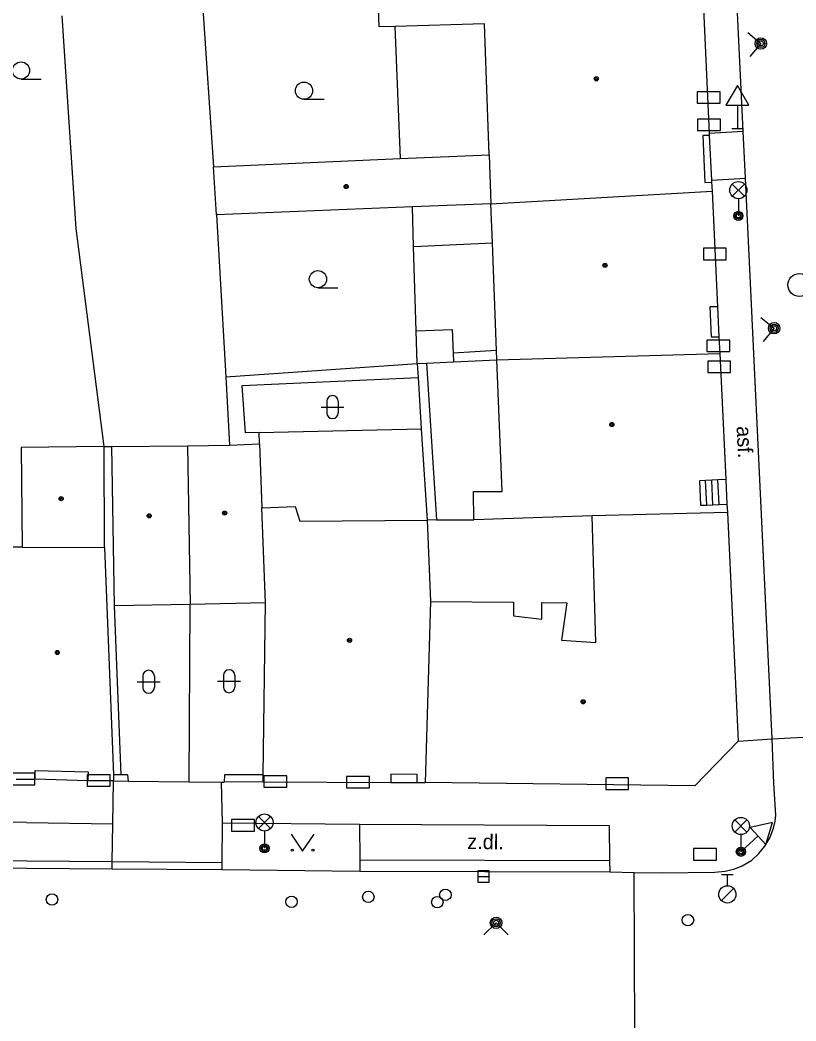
# Model space of a CAD drawing. Extents: x -596229 to -595156, y -1161237 to -1159376.
# Drawn here: x -595248.83 to -595214.98, y -1161196.89 to -1161153.24 of the extents above; entities that cross this region are included whole.
import ezdxf

# ---------------------------------------------------------------- set-up
doc = ezdxf.new("R2010")
doc.units = 0
for name, color, linetype in [('DOP - kresba z DSPS bez souradnic', 7, 'Continuous'), ('DOP - rozhrani ploch obecne', 7, 'Continuous'), ('Level 24', 7, 'Continuous'), ('Level 27', 7, 'Continuous'), ('Level 28', 7, 'Continuous'), ('Level 31', 7, 'Continuous'), ('Level 33', 7, 'Continuous'), ('Level 34', 7, 'Continuous'), ('Level 36', 7, 'Continuous'), ('Level 39', 7, 'Continuous'), ('Specificka linie pasportu komunikaci', 7, 'Continuous'), ('TM - budovy zdene_ betonove - NP', 7, 'Continuous'), ('TM - budovy zdene_ betonove - VP', 7, 'Continuous'), ('TM - chodniky - VP', 7, 'Continuous'), ('TM - komunikace - VP', 7, 'Continuous'), ('TM - plot zdeny_ ohradni zed - VP', 7, 'Continuous'), ('TM - podezdivka plotu - VP', 7, 'Continuous'), ('TM - popis povrchu', 7, 'Continuous'), ('TM - rozhrani mezi zpev. plochami mezi sebou - VP', 7, 'Continuous'), ('TM - rozhrani ploch obecne - VP', 7, 'Continuous'), ('TM - schody - NP', 7, 'Continuous'), ('TM - vjezd na pozemek', 7, 'Continuous')]:
    doc.layers.add(name, color=color, linetype=linetype)

msp = doc.modelspace()

# ---------------------------------------------------------------- linework, layer by layer
at = {"layer": 'DOP - kresba z DSPS bez souradnic'}
for points in [[(-595231.66, -1161163.11), (-595228.22, -1161162.96)], [(-595231.54, -1161166.79), (-595229.97, -1161166.74)], [(-595229.97, -1161166.74), (-595229.93, -1161167.77)], [(-595228.04, -1161167.65), (-595229.93, -1161167.77)], [(-595229.93, -1161167.77), (-595229.91, -1161168.14)], [(-595231.5, -1161168.22), (-595231.46, -1161168.83)], [(-595231.1, -1161168.2), (-595230.66, -1161175.04)], [(-595239.13, -1161169.17), (-595231.46, -1161168.83)], [(-595238.99, -1161171.24), (-595239.13, -1161169.17)], [(-595231.46, -1161168.83), (-595231.32, -1161171.07)], [(-595238.4, -1161171.23), (-595238.99, -1161171.24)]]:
    msp.add_lwpolyline(points, dxfattribs=at)
at = {"layer": 'DOP - rozhrani ploch obecne'}
for points in [[(-595240.86, -1161152.54), (-595240.38, -1161159.64)], [(-595245.15, -1161171.84), (-595246.38, -1161162.33), (-595246.98, -1161153.05)], [(-595232.48, -1161153.52), (-595232.24, -1161159.28)], [(-595240.26, -1161161.73), (-595239.85, -1161168.8)], [(-595231.66, -1161163.11), (-595231.71, -1161161.39)], [(-595231.54, -1161166.79), (-595231.66, -1161163.11)], [(-595231.5, -1161168.22), (-595231.54, -1161166.79)], [(-595239.85, -1161168.8), (-595231.5, -1161168.22)], [(-595231.5, -1161168.22), (-595231.1, -1161168.2)], [(-595231.1, -1161168.2), (-595229.91, -1161168.14)], [(-595229.91, -1161168.14), (-595228.02, -1161168.06)], [(-595239.85, -1161168.8), (-595239.68, -1161171.78)], [(-595238.4, -1161171.23), (-595231.32, -1161171.07)], [(-595238.38, -1161171.72), (-595238.4, -1161171.23)], [(-595231.32, -1161171.07), (-595231.06, -1161175.05)], [(-595245.15, -1161171.84), (-595244.82, -1161171.84)], [(-595230.66, -1161175.04), (-595231.06, -1161175.05)], [(-595230.66, -1161175.04), (-595229.03, -1161175.03)]]:
    msp.add_lwpolyline(points, dxfattribs=at)
at = {"layer": 'Level 24'}
for points in [[(-595219.288, -1161156.869), (-595218.288, -1161156.869), (-595218.288, -1161156.369), (-595219.288, -1161156.369)], [(-595219.277, -1161158.058), (-595218.277, -1161158.058), (-595218.277, -1161157.558), (-595219.277, -1161157.558)], [(-595219.018, -1161163.689), (-595218.018, -1161163.689), (-595218.018, -1161163.189), (-595219.018, -1161163.189)], [(-595218.867, -1161167.698), (-595217.867, -1161167.698), (-595217.867, -1161167.198), (-595218.867, -1161167.198)], [(-595218.828, -1161168.609), (-595217.828, -1161168.609), (-595217.828, -1161168.109), (-595218.828, -1161168.109)], [(-595249.177, -1161186.588), (-595248.177, -1161186.588), (-595248.177, -1161186.088), (-595249.177, -1161186.088)], [(-595245.898, -1161186.649), (-595244.898, -1161186.649), (-595244.898, -1161186.149), (-595245.898, -1161186.149)], [(-595238.187, -1161186.698), (-595237.187, -1161186.698), (-595237.187, -1161186.198), (-595238.187, -1161186.198)], [(-595234.578, -1161186.729), (-595233.578, -1161186.729), (-595233.578, -1161186.229), (-595234.578, -1161186.229)], [(-595223.278, -1161186.789), (-595222.278, -1161186.789), (-595222.278, -1161186.289), (-595223.278, -1161186.289)], [(-595239.597, -1161188.608), (-595238.597, -1161188.608), (-595238.597, -1161188.108), (-595239.597, -1161188.108)], [(-595219.45, -1161189.87), (-595218.45, -1161189.87), (-595218.45, -1161189.37), (-595219.45, -1161189.37)]]:
    msp.add_lwpolyline(points, close=True, dxfattribs=at)
at = {"layer": 'Level 27'}
msp.add_line((-595228.86, -1161190.59), (-595228.36, -1161190.59), dxfattribs=at)
msp.add_lwpolyline([(-595228.86, -1161190.84), (-595228.36, -1161190.84), (-595228.36, -1161190.34), (-595228.86, -1161190.34)], close=True, dxfattribs=at)
msp.add_circle((-595214.83, -1161164.79), 0.5, dxfattribs=at)
at = {"layer": 'Level 28'}
for p, q in [((-595218.22, -1161190.495), (-595217.72, -1161190.495)), ((-595217.97, -1161190.995), (-595217.97, -1161190.495)), ((-595218.228, -1161191.642), (-595217.698, -1161191.112))]:
    msp.add_line(p, q, dxfattribs=at)
for centre, radius in [((-595217.97, -1161191.37), 0.375), ((-595247.43, -1161191.59), 0.25), ((-595236.98, -1161191.69), 0.25), ((-595233.63, -1161191.48), 0.25), ((-595230.27, -1161191.39), 0.25), ((-595230.62, -1161191.71), 0.25)]:
    msp.add_circle(centre, radius, dxfattribs=at)
at = {"layer": 'Level 31'}
for points in [[(-595217.082, -1161153.775), (-595216.51, -1161154.26), (-595216.995, -1161154.832)], [(-595216.51, -1161166.205), (-595215.93, -1161166.68), (-595216.405, -1161167.26)], [(-595228.59, -1161193.14), (-595228.06, -1161192.61), (-595227.53, -1161193.14)]]:
    msp.add_lwpolyline(points, dxfattribs=at)
for centre, radius in [((-595216.51, -1161154.26), 0.25), ((-595216.51, -1161154.26), 0.18), ((-595216.51, -1161154.26), 0.11), ((-595215.93, -1161166.68), 0.25), ((-595215.93, -1161166.68), 0.18), ((-595215.93, -1161166.68), 0.11), ((-595219.69, -1161192.49), 0.25), ((-595228.06, -1161192.61), 0.25), ((-595228.06, -1161192.61), 0.18), ((-595228.06, -1161192.61), 0.11)]:
    msp.add_circle(centre, radius, dxfattribs=at)
at = {"layer": 'Level 33'}
for p, q in [((-595217.755, -1161160.92), (-595217.225, -1161160.39)), ((-595217.755, -1161160.39), (-595217.225, -1161160.92)), ((-595217.49, -1161161.03), (-595217.49, -1161161.78)), ((-595238.425, -1161188.5), (-595237.895, -1161187.97)), ((-595238.425, -1161187.97), (-595237.895, -1161188.5)), ((-595217.645, -1161188.65), (-595217.115, -1161188.12)), ((-595217.645, -1161188.12), (-595217.115, -1161188.65)), ((-595238.16, -1161188.61), (-595238.16, -1161189.36)), ((-595217.38, -1161188.76), (-595217.38, -1161189.51))]:
    msp.add_line(p, q, dxfattribs=at)
for centre, radius in [((-595217.49, -1161160.655), 0.375), ((-595217.49, -1161161.78), 0.2), ((-595217.49, -1161161.78), 0.145), ((-595217.49, -1161161.78), 0.0876), ((-595238.16, -1161188.235), 0.375), ((-595217.38, -1161188.385), 0.375), ((-595238.16, -1161189.36), 0.2), ((-595238.16, -1161189.36), 0.145), ((-595238.16, -1161189.36), 0.0876), ((-595217.38, -1161189.51), 0.2), ((-595217.38, -1161189.51), 0.145), ((-595217.38, -1161189.51), 0.0876)]:
    msp.add_circle(centre, radius, dxfattribs=at)
at = {"layer": 'Level 34'}
for p, q in [((-595217.53, -1161156.952), (-595217.53, -1161157.97)), ((-595217.78, -1161157.97), (-595217.28, -1161157.97)), ((-595216.632, -1161188.819), (-595217.38, -1161189.51))]:
    msp.add_line(p, q, dxfattribs=at)
for points in [[(-595218.03, -1161156.952), (-595217.03, -1161156.952), (-595217.53, -1161156.086)], [(-595216.971, -1161188.452), (-595216.293, -1161189.187), (-595215.996, -1161188.232)]]:
    msp.add_lwpolyline(points, close=True, dxfattribs=at)
at = {"layer": 'Level 36'}
for p, q in [((-595248.78, -1161155.815), (-595247.905, -1161155.815)), ((-595236.44, -1161156.695), (-595235.565, -1161156.695)), ((-595235.83, -1161164.915), (-595234.955, -1161164.915)), ((-595235.446, -1161169.866), (-595235.446, -1161170.366)), ((-595234.946, -1161169.866), (-595234.946, -1161170.366)), ((-595235.696, -1161170.116), (-595234.696, -1161170.116)), ((-595239.956, -1161181.826), (-595239.956, -1161182.326)), ((-595239.456, -1161181.826), (-595239.456, -1161182.326)), ((-595243.716, -1161182.096), (-595242.716, -1161182.096)), ((-595243.466, -1161181.846), (-595243.466, -1161182.346)), ((-595242.966, -1161181.846), (-595242.966, -1161182.346)), ((-595240.206, -1161182.076), (-595239.206, -1161182.076))]:
    msp.add_line(p, q, dxfattribs=at)
msp.add_lwpolyline([(-595237, -1161188.74), (-595236.5, -1161189.49), (-595236, -1161188.74)], dxfattribs=at)
for centre, radius in [((-595248.78, -1161155.44), 0.375), ((-595236.44, -1161156.32), 0.375), ((-595235.83, -1161164.54), 0.375), ((-595236.95, -1161189.44), 0.05), ((-595236.051, -1161189.44), 0.05)]:
    msp.add_circle(centre, radius, dxfattribs=at)
for centre, start, end in [((-595235.196, -1161169.866), 0, 180), ((-595235.196, -1161170.366), 180, 0), ((-595243.216, -1161181.846), 0, 180), ((-595239.706, -1161181.826), 0, 180), ((-595243.216, -1161182.346), 180, 0), ((-595239.706, -1161182.326), 180, 0)]:
    msp.add_arc(centre, 0.25, start, end, dxfattribs=at)
at = {"layer": 'Level 39'}
for centre, radius in [((-595223.69, -1161155.8), 0.09), ((-595223.69, -1161155.8), 0.0398), ((-595234.6, -1161160.5), 0.09), ((-595234.6, -1161160.5), 0.0398), ((-595223.31, -1161163.94), 0.09), ((-595223.31, -1161163.94), 0.0398), ((-595223.01, -1161170.88), 0.09), ((-595223.01, -1161170.88), 0.0398), ((-595247.03, -1161174.11), 0.09), ((-595247.03, -1161174.11), 0.0398), ((-595243.19, -1161174.86), 0.09), ((-595243.19, -1161174.86), 0.0398), ((-595239.9, -1161174.74), 0.09), ((-595239.9, -1161174.74), 0.0398), ((-595234.45, -1161180.29), 0.09), ((-595234.45, -1161180.29), 0.0398), ((-595247.2, -1161180.82), 0.09), ((-595247.2, -1161180.82), 0.0398), ((-595224.26, -1161182.97), 0.09), ((-595224.26, -1161182.97), 0.0398)]:
    msp.add_circle(centre, radius, dxfattribs=at)
at = {"layer": 'Specificka linie pasportu komunikaci'}
for points in [[(-595218.76, -1161158.17), (-595217.28, -1161158.08)], [(-595218.66, -1161160.22), (-595217.18, -1161160.13)], [(-595216.01, -1161184.58), (-595210.85, -1161184.31)], [(-595222, -1161197.39), (-595222.04, -1161190.41)]]:
    msp.add_lwpolyline(points, dxfattribs=at)
at = {"layer": 'TM - budovy zdene_ betonove - NP'}
for points in [[(-595218.76, -1161158.27), (-595219.04, -1161158.28)], [(-595219.04, -1161158.28), (-595218.96, -1161160.32)], [(-595218.96, -1161160.32), (-595218.66, -1161160.31)], [(-595218.4, -1161165.74), (-595218.74, -1161165.75)], [(-595218.74, -1161165.75), (-595218.68, -1161167.06)], [(-595218.68, -1161167.06), (-595218.34, -1161167.05)], [(-595218.92, -1161173.32), (-595219.19, -1161173.33)], [(-595219.19, -1161173.33), (-595219.14, -1161174.4)], [(-595218.65, -1161173.31), (-595218.92, -1161173.32)], [(-595218.38, -1161173.29), (-595218.65, -1161173.31)], [(-595218.04, -1161173.28), (-595218.38, -1161173.29)], [(-595219.14, -1161174.4), (-595218.87, -1161174.39)], [(-595218.87, -1161174.39), (-595218.6, -1161174.38)], [(-595218.6, -1161174.38), (-595218.33, -1161174.36)], [(-595218.33, -1161174.36), (-595217.99, -1161174.35)], [(-595248.17, -1161186.35), (-595248.16, -1161185.96)], [(-595248.16, -1161185.96), (-595245.85, -1161186.02)], [(-595245.85, -1161186.02), (-595245.86, -1161186.42)], [(-595232.65, -1161186.13), (-595232.65, -1161186.49)], [(-595231.5, -1161186.14), (-595232.65, -1161186.13)], [(-595231.5, -1161186.49), (-595231.5, -1161186.14)]]:
    msp.add_lwpolyline(points, dxfattribs=at)
at = {"layer": 'TM - budovy zdene_ betonove - VP'}
for points in [[(-595219.07, -1161151.46), (-595218.76, -1161158.17)], [(-595233.16, -1161153.54), (-595233.22, -1161151.95)], [(-595228.56, -1161153.41), (-595232.48, -1161153.52)], [(-595228.36, -1161159.12), (-595228.56, -1161153.41)], [(-595232.48, -1161153.52), (-595233.16, -1161153.54)], [(-595218.76, -1161158.17), (-595218.76, -1161158.27)], [(-595218.76, -1161158.27), (-595218.66, -1161160.22)], [(-595232.24, -1161159.28), (-595228.36, -1161159.12)], [(-595228.36, -1161159.12), (-595228.29, -1161161.25)], [(-595240.38, -1161159.64), (-595232.24, -1161159.28)], [(-595240.26, -1161161.73), (-595240.38, -1161159.64)], [(-595218.66, -1161160.22), (-595218.66, -1161160.31)], [(-595218.66, -1161160.31), (-595218.64, -1161160.7)], [(-595228.29, -1161161.25), (-595218.64, -1161160.7)], [(-595218.64, -1161160.7), (-595218.4, -1161165.74)], [(-595228.29, -1161161.25), (-595231.71, -1161161.39)], [(-595228.22, -1161162.96), (-595228.29, -1161161.25)], [(-595231.71, -1161161.39), (-595240.26, -1161161.73)], [(-595228.04, -1161167.65), (-595228.22, -1161162.96)], [(-595218.4, -1161165.74), (-595218.34, -1161167.05)], [(-595218.34, -1161167.05), (-595218.3, -1161167.78)], [(-595228.02, -1161168.06), (-595228.04, -1161167.65)], [(-595228.02, -1161168.06), (-595218.3, -1161167.78)], [(-595218.3, -1161167.78), (-595218.04, -1161173.28)], [(-595227.8, -1161173.8), (-595228.02, -1161168.06)], [(-595241.52, -1161171.81), (-595239.68, -1161171.78)], [(-595239.68, -1161171.78), (-595238.38, -1161171.72)], [(-595238.38, -1161171.72), (-595238.28, -1161174.51)], [(-595245.15, -1161171.84), (-595248.77, -1161171.88)], [(-595248.77, -1161171.88), (-595248.73, -1161176.23)], [(-595245.14, -1161176.24), (-595245.15, -1161171.84)], [(-595244.82, -1161171.84), (-595241.52, -1161171.81)], [(-595244.7, -1161178.79), (-595244.82, -1161171.84)], [(-595241.52, -1161171.81), (-595241.4, -1161178.72)], [(-595218.04, -1161173.28), (-595217.99, -1161174.35)], [(-595229.03, -1161175.03), (-595229.04, -1161173.8)], [(-595229.04, -1161173.8), (-595227.8, -1161173.8)], [(-595217.99, -1161174.35), (-595217.97, -1161174.72)], [(-595238.28, -1161174.51), (-595236.82, -1161174.45)], [(-595238.12, -1161178.66), (-595238.28, -1161174.51)], [(-595236.82, -1161174.45), (-595236.62, -1161175.09)], [(-595217.97, -1161174.72), (-595223.87, -1161174.86)], [(-595217.97, -1161174.72), (-595217.5, -1161184.68)], [(-595236.62, -1161175.09), (-595231.06, -1161175.05)], [(-595231.06, -1161175.05), (-595230.92, -1161178.59)], [(-595223.87, -1161174.86), (-595229.03, -1161175.03)], [(-595223.71, -1161180.38), (-595223.87, -1161174.86)], [(-595248.73, -1161176.23), (-595249.58, -1161176.23)], [(-595248.73, -1161176.23), (-595245.14, -1161176.24)], [(-595245.14, -1161176.24), (-595244.75, -1161186.15)], [(-595241.4, -1161178.72), (-595244.7, -1161178.79)], [(-595238.12, -1161178.66), (-595241.4, -1161178.72)], [(-595238.22, -1161186.16), (-595238.12, -1161178.66)], [(-595230.92, -1161178.59), (-595231.15, -1161186.49)], [(-595230.92, -1161178.59), (-595227.3, -1161178.63)], [(-595227.3, -1161178.63), (-595227.3, -1161179.22)], [(-595226.07, -1161179.36), (-595226.06, -1161178.64)], [(-595226.06, -1161178.64), (-595224.98, -1161178.65)], [(-595224.98, -1161178.65), (-595225.21, -1161180.28)], [(-595227.3, -1161179.22), (-595226.07, -1161179.36)], [(-595225.21, -1161180.28), (-595223.71, -1161180.38)], [(-595217.5, -1161184.68), (-595219.39, -1161186.64)], [(-595244.75, -1161186.15), (-595244.74, -1161186.42)], [(-595238.22, -1161186.46), (-595238.22, -1161186.16)], [(-595249, -1161186.34), (-595248.17, -1161186.35)], [(-595245.86, -1161186.42), (-595248.17, -1161186.35)], [(-595244.74, -1161186.42), (-595245.86, -1161186.42)], [(-595238.22, -1161186.46), (-595232.65, -1161186.49)], [(-595232.65, -1161186.49), (-595231.5, -1161186.49)], [(-595231.5, -1161186.49), (-595231.15, -1161186.49)], [(-595219.39, -1161186.64), (-595231.15, -1161186.49)]]:
    msp.add_lwpolyline(points, dxfattribs=at)
at = {"layer": 'TM - chodniky - VP'}
for points in [[(-595240, -1161189.99), (-595239.99, -1161188.25)], [(-595239.99, -1161188.25), (-595234.01, -1161188.3)], [(-595240, -1161190.29), (-595240, -1161189.99)]]:
    msp.add_lwpolyline(points, dxfattribs=at)
at = {"layer": 'TM - komunikace - VP'}
for points in [[(-595217.28, -1161158.08), (-595220.29, -1161095.31)], [(-595217.18, -1161160.13), (-595217.28, -1161158.08)], [(-595216.01, -1161184.58), (-595217.18, -1161160.13)], [(-595215.86, -1161187.91), (-595215.94, -1161186.53), (-595216.01, -1161184.58)], [(-595218.52, -1161190.4), (-595218.06, -1161190.36), (-595217.65, -1161190.25), (-595217.32, -1161190.12), (-595216.91, -1161189.88), (-595216.6, -1161189.58), (-595216.34, -1161189.27), (-595216.12, -1161188.91), (-595215.96, -1161188.48), (-595215.88, -1161188.17), (-595215.86, -1161187.91)], [(-595248.54, -1161188.24), (-595256.16, -1161188.17)], [(-595248.54, -1161188.24), (-595244.77, -1161188.29)], [(-595244.8, -1161189.95), (-595244.77, -1161188.29)], [(-595234.01, -1161188.3), (-595234, -1161189.88)], [(-595234.01, -1161188.3), (-595223.13, -1161188.37), (-595223.11, -1161189.91)], [(-595244.8, -1161190.26), (-595244.8, -1161189.95)], [(-595234, -1161189.88), (-595234, -1161190.36)], [(-595223.11, -1161189.91), (-595223.1, -1161190.39)], [(-595244.8, -1161190.26), (-595240, -1161190.29)], [(-595240, -1161190.29), (-595234, -1161190.36)], [(-595223.1, -1161190.39), (-595222.04, -1161190.41)], [(-595222.04, -1161190.41), (-595220.84, -1161190.43), (-595218.52, -1161190.4)]]:
    msp.add_lwpolyline(points, dxfattribs=at)
at = {"layer": 'TM - plot zdeny_ ohradni zed - VP'}
for points in [[(-595244.41, -1161186.15), (-595244.7, -1161178.79)], [(-595244.41, -1161186.15), (-595244.75, -1161186.15)], [(-595244.13, -1161186.15), (-595244.41, -1161186.15)], [(-595238.22, -1161186.16), (-595239.91, -1161186.16)]]:
    msp.add_lwpolyline(points, dxfattribs=at)
at = {"layer": 'TM - podezdivka plotu - VP'}
for points in [[(-595244.13, -1161186.15), (-595244.11, -1161186.43)], [(-595239.91, -1161186.16), (-595239.92, -1161186.47)], [(-595244.74, -1161186.42), (-595244.11, -1161186.43)], [(-595238.22, -1161186.46), (-595239.92, -1161186.47)]]:
    msp.add_lwpolyline(points, dxfattribs=at)
at = {"layer": 'TM - rozhrani mezi zpev. plochami mezi sebou - VP'}
for points in [[(-595217.5, -1161184.68), (-595216.01, -1161184.58)], [(-595244.77, -1161188.29), (-595244.74, -1161186.42)], [(-595239.99, -1161188.25), (-595240.04, -1161186.47)], [(-595248.53, -1161189.92), (-595256.16, -1161189.87)], [(-595244.8, -1161189.95), (-595248.53, -1161189.92)], [(-595240, -1161189.99), (-595244.8, -1161189.95)], [(-595223.11, -1161189.91), (-595234, -1161189.88)], [(-595256.16, -1161190.18), (-595248.53, -1161190.23), (-595244.8, -1161190.26)], [(-595234, -1161190.36), (-595223.1, -1161190.39)]]:
    msp.add_lwpolyline(points, dxfattribs=at)
at = {"layer": 'TM - rozhrani ploch obecne - VP'}
msp.add_lwpolyline([(-595241.45, -1161186.46), (-595241.4, -1161178.72)], dxfattribs=at)
at = {"layer": 'TM - schody - NP'}
for points in [[(-595218.87, -1161174.39), (-595218.92, -1161173.32)], [(-595218.6, -1161174.38), (-595218.65, -1161173.31)], [(-595218.33, -1161174.36), (-595218.38, -1161173.29)]]:
    msp.add_lwpolyline(points, dxfattribs=at)
at = {"layer": 'TM - vjezd na pozemek'}
for points in [[(-595244.11, -1161186.43), (-595241.45, -1161186.46)], [(-595241.45, -1161186.46), (-595240.04, -1161186.47)], [(-595240.04, -1161186.47), (-595239.92, -1161186.47)]]:
    msp.add_lwpolyline(points, dxfattribs=at)

# ---------------------------------------------------------------- texts
at = {"layer": 'TM - popis povrchu'}
for s, rotation, p in [('asf.', 272.7473, (-595217.57, -1161170.96)), ('z.dl.', 359.5229, (-595229.32, -1161189.39))]:
    msp.add_text(s, height=0.65, rotation=rotation, dxfattribs=at).set_placement(p)

doc.saveas('drawing.dxf')
